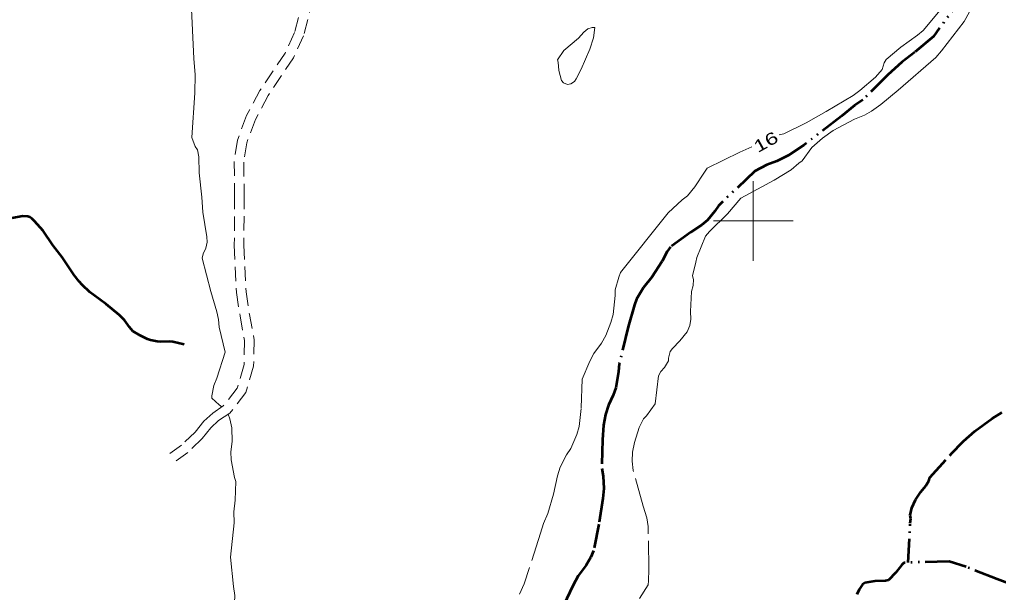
# Model space of a CAD drawing. Extents: x 386081 to 389416, y 5130568 to 5134082.
# Drawn here: x 387416.1 to 387661.5, y 5131906.9 to 5132050.5 of the extents above; entities that cross this region are included whole.
import ezdxf
from ezdxf.enums import TextEntityAlignment as Align

# ---------------------------------------------------------------- set-up
doc = ezdxf.new("R2010")
doc.units = 0
doc.header["$LTSCALE"] = 1.2
for name, pattern in [('DASH_DOUBLE_DOT', [9.2, 5, -1.2, 0.3, -1.2, 0.3, -1.2]), ('LONG_DASHED', [7.5, 6, -1.5]), ('MEDIUM_DASHED', [4.5, 3, -1.5])]:
    doc.linetypes.add(name, pattern=pattern)
for name, color, linetype, lineweight in [('19', 7, 'Continuous', 13), ('2', 7, 'Continuous', 13), ('4', 7, 'DASH_DOUBLE_DOT', 53), ('61', 7, 'Continuous', 13)]:
    doc.layers.add(name, color=color, linetype=linetype, lineweight=lineweight)

msp = doc.modelspace()

# ---------------------------------------------------------------- linework, layer by layer
at = {"layer": '19', "linetype": 'MEDIUM_DASHED'}
for points in [[(387487.29, 5132056.23), (387484.99, 5132047.2), (387482.65, 5132042.08), (387476.31, 5132032.72), (387472.98, 5132026.43), (387470.67, 5132020.21), (387469.89, 5132014.87), (387469.97, 5132006.55), (387469.9, 5131993.9), (387470.44, 5131982.03), (387471.34, 5131976.19), (387472.47, 5131970.01), (387472.34, 5131963.99), (387470.62, 5131958.11), (387467.14, 5131953.62), (387464.48, 5131951.86), (387462.29, 5131949.82), (387460.1, 5131947.09), (387456.66, 5131943.82), (387452.81, 5131941.01)], [(387489.64, 5132055.72), (387487.26, 5132046.4), (387484.75, 5132040.9), (387478.37, 5132031.48), (387475.17, 5132025.45), (387473.01, 5132019.61), (387472.29, 5132014.71), (387472.37, 5132006.57), (387472.3, 5131993.94), (387472.83, 5131982.26), (387473.71, 5131976.59), (387474.87, 5131970.21), (387474.73, 5131963.62), (387472.79, 5131957), (387468.8, 5131951.83), (387465.97, 5131949.97), (387464.05, 5131948.18), (387461.87, 5131945.46), (387458.21, 5131941.98), (387454.23, 5131939.07)]]:
    msp.add_lwpolyline(points, dxfattribs=at)
at = {"layer": '2'}
for points in [[(387466.8, 5131953.39), (387466.07, 5131953.91), (387464.25, 5131955.57), (387464.28, 5131956.19), (387464.76, 5131958.76), (387465.54, 5131960.63), (387467.6, 5131967.09), (387466.08, 5131973.38), (387465.94, 5131975.29), (387465.5, 5131977.25), (387464, 5131982.34), (387461.88, 5131990.63), (387462.11, 5131991.75), (387462.74, 5131993.17), (387463.09, 5131994.72), (387462.97, 5131996.01), (387461.99, 5132002.2), (387461.77, 5132005.95), (387461.07, 5132012.08), (387461, 5132016.09), (387460.65, 5132017.8), (387460.12, 5132018.66), (387459.25, 5132020.9), (387460.04, 5132032.15), (387460.07, 5132036.63), (387459.78, 5132040.74), (387459.1, 5132054.84)], [(387585.57, 5131989.66), (387585.89, 5131990.87), (387588.04, 5131996.15), (387589.05, 5131997.37), (387593.56, 5132001.82), (387596.88, 5132005.7), (387605.29, 5132010.19), (387609.55, 5132012.83), (387611.42, 5132014.5), (387612.25, 5132015.09), (387614.72, 5132018.43), (387617.38, 5132020.71), (387620.04, 5132022.67), (387625.41, 5132025.48), (387627.88, 5132026.5), (387629.64, 5132027.5), (387631.98, 5132029.2), (387636.32, 5132032.74), (387645.8, 5132040.94), (387647.18, 5132042.62), (387652.85, 5132050.01), (387654.25, 5132052.41)], [(387647.26, 5132053.32), (387642.57, 5132047.74), (387641.16, 5132046.58), (387637.03, 5132043.58), (387633.31, 5132040.49), (387632.81, 5132039.59), (387632.3, 5132037.93), (387630.65, 5132036.03), (387626.75, 5132032.7), (387625.05, 5132031.47), (387618.32, 5132027.4), (387613.31, 5132024.59), (387607.67, 5132021.84), (387606.47, 5132021.55)], [(387599.63, 5132018.54), (387596.68, 5132017.23), (387588.48, 5132013.2), (387587.75, 5132012.24), (387585.37, 5132008.58), (387583.48, 5132006.33), (387582.17, 5132005.26), (387578.71, 5132002.03), (387566.75, 5131987.04), (387566.3, 5131985.94), (387565.4, 5131982.74), (387565.37, 5131981.3), (387564.9, 5131976.54), (387564.33, 5131974.51), (387563.07, 5131971.3), (387561.94, 5131969.36), (387560.04, 5131966.75), (387559.07, 5131964.86), (387557.12, 5131960.37)], [(387465.02, 5131873.03), (387465.64, 5131876.61), (387466.33, 5131878.68), (387467.78, 5131884.17), (387467.86, 5131886.3), (387468.51, 5131892.76), (387469.84, 5131902.49), (387470.01, 5131906.13), (387469.69, 5131908.34), (387468.96, 5131915.74), (387469.84, 5131924.36), (387469.78, 5131927.13), (387470.13, 5131930.01), (387470.27, 5131934.69), (387469.97, 5131935.7), (387469.08, 5131940.09), (387469.05, 5131942.17), (387469.32, 5131944.76), (387469.26, 5131948.13), (387468.8, 5131950.36), (387468.35, 5131951.53)]]:
    msp.add_lwpolyline(points, dxfattribs=at)
msp.add_lwpolyline([(387550.96, 5132040.4), (387551.11, 5132039.82), (387551.27, 5132037.68), (387551.92, 5132035.17), (387552.43, 5132034.58), (387553.45, 5132034.24), (387554.23, 5132034.4), (387555.2, 5132034.95), (387555.62, 5132035.59), (387556.88, 5132038.07), (387559.04, 5132043.03), (387559.96, 5132045.92), (387560.32, 5132048.49), (387559.66, 5132048.5), (387558.52, 5132048.11), (387557.51, 5132047.32), (387556.23, 5132045.84), (387552.52, 5132042.75)], close=True, dxfattribs=at)
at = {"layer": '2', "linetype": 'LONG_DASHED'}
for points in [[(387571.45, 5131905.36), (387573.62, 5131908.79), (387573.74, 5131909.76), (387573.8, 5131912.61), (387573.68, 5131923.42), (387573.3, 5131925.59), (387572.37, 5131928.51), (387569.93, 5131937.48), (387569.63, 5131939.78), (387569.72, 5131942.08), (387570.24, 5131944.48), (387571.42, 5131948.23), (387572.5, 5131950.38), (387573.24, 5131951.15), (387575.42, 5131954.12), (387576.25, 5131961.18), (387576.84, 5131962.29), (387577.72, 5131963.26), (387578.74, 5131964.9), (387578.73, 5131965.58), (387579.21, 5131967.3), (387579.77, 5131968.04), (387581.64, 5131969.91), (387583.45, 5131972.22), (387584.09, 5131973.8), (387584.33, 5131975.34), (387584.3, 5131977.28), (387584.52, 5131982.33), (387584.94, 5131983.82), (387585.02, 5131985.36), (387584.74, 5131986.21), (387585.57, 5131989.66)], [(387557.12, 5131960.37), (387556.84, 5131952.98), (387556.34, 5131948.48), (387555.74, 5131946.47), (387554.24, 5131943), (387553.21, 5131941.38), (387551.6, 5131938.28), (387550.96, 5131936.13), (387549.91, 5131931.5), (387548.48, 5131926.7), (387547.38, 5131924.17), (387546.66, 5131921.72), (387542.6, 5131909.08), (387541.42, 5131906.46)]]:
    msp.add_lwpolyline(points, dxfattribs=at)
at = {"layer": '4'}
for points in [[(387659.86, 5132066.12), (387645.17, 5132046.24), (387640.48, 5132042.3), (387637.24, 5132039.78), (387633.77, 5132036.61), (387627.47, 5132030.37), (387625.38, 5132028.96), (387622.09, 5132026.26), (387612.66, 5132018.98), (387608.74, 5132016.44), (387605.95, 5132015), (387603.37, 5132014.03), (387600.38, 5132012.47), (387591.28, 5132003.82), (387590.39, 5132002.48), (387588.54, 5132000.22), (387586.99, 5131998.91), (387584.34, 5131997.21), (387579.27, 5131993.47), (387578.43, 5131992.3), (387577.14, 5131989.94), (387574.56, 5131985.91), (387572.5, 5131983.3), (387570.71, 5131980.4), (387570.22, 5131978.95), (387568.67, 5131973.43), (387566.41, 5131964.26), (387566.23, 5131962.22), (387565.58, 5131958.21), (387564.92, 5131956.33), (387563.68, 5131953.83), (387562.95, 5131951.46), (387562.48, 5131948.82), (387562.17, 5131945.12), (387562.05, 5131937.92), (387562.38, 5131936.01), (387562.55, 5131932.94), (387562.29, 5131930.4), (387561.33, 5131923.98), (387559.93, 5131917.3), (387559.29, 5131915.72), (387558.1, 5131913.74), (387556.11, 5131911.01), (387554.84, 5131908.74), (387552.4, 5131903.59)], [(387457.32, 5131969.05), (387454.47, 5131969.68), (387453.64, 5131969.78), (387451.48, 5131969.69), (387450.57, 5131969.75), (387448.9, 5131970.09), (387448.16, 5131970.37), (387446.26, 5131971.32), (387444.48, 5131972.4), (387443.6, 5131973.4), (387442.37, 5131975.09), (387441.08, 5131976.4), (387437.76, 5131979.18), (387434.58, 5131981.46), (387433.68, 5131982.19), (387431.74, 5131983.98), (387430.97, 5131984.82), (387429.74, 5131986.44), (387426.71, 5131990.88), (387424.36, 5131993.92), (387421.96, 5131997.54), (387419.83, 5131999.98), (387419.12, 5132000.65), (387418.67, 5132000.96), (387418.14, 5132001.15), (387416.8, 5132001.22), (387414.2, 5132000.69)], [(387638.87, 5131914.37), (387639.36, 5131924.28), (387639.5, 5131925.46), (387639.36, 5131926.29), (387639.78, 5131928.09), (387640.68, 5131930.09), (387641.99, 5131932.12), (387643.24, 5131933.59), (387644.02, 5131934.9), (387644.28, 5131935.68), (387649.56, 5131941.51), (387652.75, 5131944.79), (387655.57, 5131947.29), (387659.91, 5131950.46), (387662.31, 5131952.01)], [(387665.44, 5131908.63), (387661.13, 5131910.19), (387653.38, 5131913.29), (387649.11, 5131914.66), (387637.74, 5131914.33), (387637.23, 5131913.83), (387635.79, 5131911.92), (387633.91, 5131909.96), (387633.15, 5131909.82), (387630.47, 5131909.75), (387627.95, 5131909.3), (387627.4, 5131908.84), (387626.52, 5131907.63), (387626.01, 5131906.33)]]:
    msp.add_lwpolyline(points, dxfattribs=at)
at = {"layer": '61'}
for p, q in [((387600, 5131990), (387600, 5132010)), ((387590, 5132000), (387610, 5132000))]:
    msp.add_line(p, q, dxfattribs=at)

# ---------------------------------------------------------------- texts
at = {"layer": '2', "width": 1.4}
msp.add_text('16', height=3, rotation=28.876, dxfattribs=at).set_placement((387603.891, 5132018.506), align=Align.CENTER)

doc.saveas('drawing.dxf')
